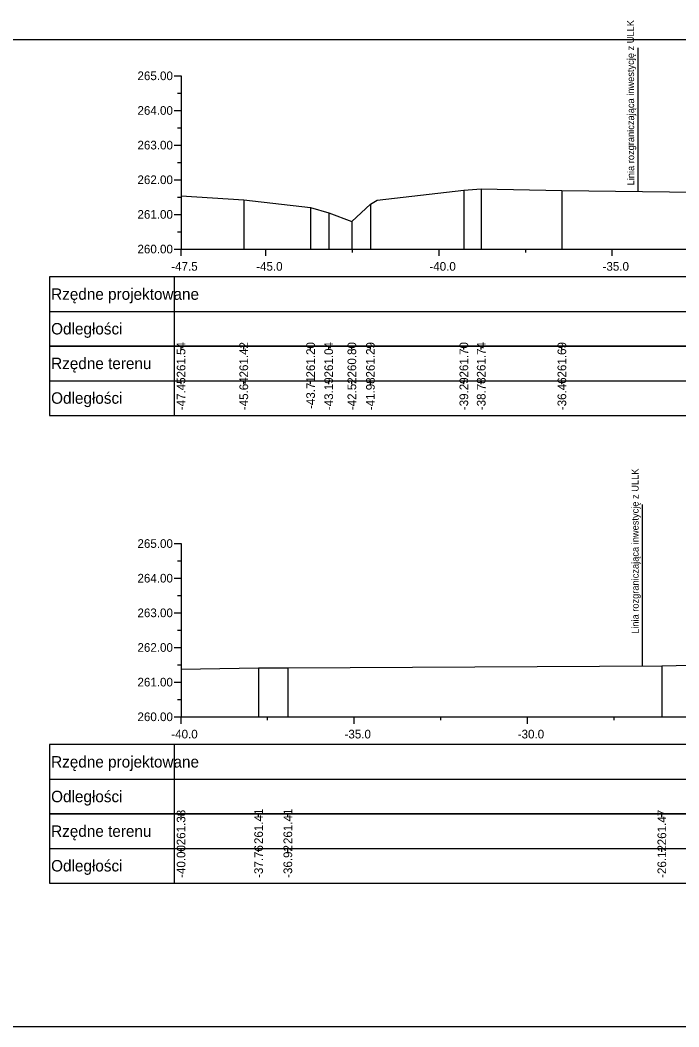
# Model space of a CAD drawing. Extents: x 6516023 to 6560129, y 5513077 to 5529206.
# Drawn here: x 6519185.82 to 6519204.83, y 5514551.66 to 5514580.71 of the extents above; entities that cross this region are included whole.
import ezdxf

# ---------------------------------------------------------------- set-up
doc = ezdxf.new("R2010")
doc.units = 0
for name, color, linetype in [('TOR_PRZEK_P-tabelka istniejace', 7, 'Continuous'), ('TOR_PRZEK_P-tabelka projektowane', 7, 'Continuous'), ('TOR_PRZEK_P-teren istniejacy', 7, 'Continuous'), ('TOR_PRZEK_P-uklad odniesienia', 7, 'Continuous'), ('TOR_PS_T-granica PKP-projektowana', 7, 'Continuous'), ('TOR_RAMKI-ramka+tabelka 1', 7, 'Continuous')]:
    doc.layers.add(name, color=color, linetype=linetype)

msp = doc.modelspace()

# ---------------------------------------------------------------- linework, layer by layer
at = {"layer": 'TOR_PRZEK_P-tabelka istniejace'}
for p, q in [((6519186.663, 5514571.306), (6519186.663, 5514569.306)), ((6519190.263, 5514571.306), (6519190.263, 5514569.306)), ((6519190.463, 5514571.206), (6519190.463, 5514571.306)), ((6519192.274, 5514571.206), (6519192.274, 5514571.306)), ((6519194.203, 5514571.206), (6519194.203, 5514571.306)), ((6519194.725, 5514571.206), (6519194.725, 5514571.306)), ((6519195.394, 5514571.206), (6519195.394, 5514571.306)), ((6519195.929, 5514571.206), (6519195.929, 5514571.306)), ((6519198.627, 5514571.206), (6519198.627, 5514571.306)), ((6519199.128, 5514571.206), (6519199.128, 5514571.306)), ((6519201.457, 5514571.206), (6519201.457, 5514571.306)), ((6519186.663, 5514570.306), (6519280.463, 5514570.306)), ((6519190.463, 5514570.206), (6519190.463, 5514570.306)), ((6519192.274, 5514570.206), (6519192.274, 5514570.306)), ((6519194.203, 5514570.206), (6519194.203, 5514570.306)), ((6519194.725, 5514570.206), (6519194.725, 5514570.306)), ((6519195.394, 5514570.206), (6519195.394, 5514570.306)), ((6519195.929, 5514570.206), (6519195.929, 5514570.306)), ((6519198.627, 5514570.206), (6519198.627, 5514570.306)), ((6519199.128, 5514570.206), (6519199.128, 5514570.306)), ((6519201.457, 5514570.206), (6519201.457, 5514570.306)), ((6519186.663, 5514557.806), (6519186.663, 5514555.806)), ((6519190.263, 5514557.806), (6519190.263, 5514555.806)), ((6519190.463, 5514557.706), (6519190.463, 5514557.806)), ((6519192.702, 5514557.706), (6519192.702, 5514557.806)), ((6519193.546, 5514557.706), (6519193.546, 5514557.806)), ((6519204.342, 5514557.706), (6519204.342, 5514557.806)), ((6519186.663, 5514556.806), (6519270.463, 5514556.806)), ((6519190.463, 5514556.706), (6519190.463, 5514556.806)), ((6519192.702, 5514556.706), (6519192.702, 5514556.806)), ((6519193.546, 5514556.706), (6519193.546, 5514556.806)), ((6519204.342, 5514556.706), (6519204.342, 5514556.806))]:
    msp.add_line(p, q, dxfattribs=at)
for points in [[(6519198.627, 5514575.809), (6519198.627, 5514574.306), (6519198.627, 5514574.176), (6519198.627, 5514574.106)], [(6519199.128, 5514575.844), (6519199.128, 5514574.306), (6519199.128, 5514574.176), (6519199.128, 5514574.106)], [(6519201.457, 5514575.798), (6519201.457, 5514574.306), (6519201.457, 5514574.176), (6519201.457, 5514574.106)], [(6519190.463, 5514575.644), (6519190.463, 5514574.306), (6519190.463, 5514574.176), (6519190.463, 5514574.106)], [(6519192.274, 5514575.529), (6519192.274, 5514574.306), (6519192.274, 5514574.176), (6519192.274, 5514574.106)], [(6519195.929, 5514575.4), (6519195.929, 5514574.306), (6519195.929, 5514574.176), (6519195.929, 5514574.106)], [(6519194.203, 5514575.309), (6519194.203, 5514574.306), (6519194.203, 5514574.176), (6519194.203, 5514574.106)], [(6519194.725, 5514575.151), (6519194.725, 5514574.306), (6519194.725, 5514574.176), (6519194.725, 5514574.106)], [(6519195.394, 5514574.902), (6519195.394, 5514574.306), (6519195.394, 5514574.176), (6519195.394, 5514574.106)], [(6519192.702, 5514562.016), (6519192.702, 5514560.806), (6519192.702, 5514560.676), (6519192.702, 5514560.606)], [(6519193.546, 5514562.016), (6519193.546, 5514560.806), (6519193.546, 5514560.676), (6519193.546, 5514560.606)], [(6519204.342, 5514562.08), (6519204.342, 5514560.806), (6519204.342, 5514560.676), (6519204.342, 5514560.606)], [(6519190.463, 5514561.985), (6519190.463, 5514560.806), (6519190.463, 5514560.676), (6519190.463, 5514560.606)]]:
    msp.add_lwpolyline(points, dxfattribs=at)
for points in [[(6519186.663, 5514571.306), (6519186.663, 5514569.306), (6519280.463, 5514569.306), (6519280.463, 5514571.306)], [(6519186.663, 5514557.806), (6519186.663, 5514555.806), (6519270.463, 5514555.806), (6519270.463, 5514557.806)]]:
    msp.add_lwpolyline(points, close=True, dxfattribs=at)
at = {"layer": 'TOR_PRZEK_P-tabelka projektowane'}
for p, q in [((6519186.663, 5514573.306), (6519186.663, 5514571.306)), ((6519190.263, 5514573.306), (6519190.263, 5514571.306)), ((6519186.663, 5514572.306), (6519280.463, 5514572.306)), ((6519186.663, 5514559.806), (6519186.663, 5514557.806)), ((6519190.263, 5514559.806), (6519190.263, 5514557.806)), ((6519186.663, 5514558.806), (6519270.463, 5514558.806))]:
    msp.add_line(p, q, dxfattribs=at)
for points in [[(6519186.663, 5514573.306), (6519186.663, 5514571.306), (6519280.463, 5514571.306), (6519280.463, 5514573.306)], [(6519186.663, 5514559.806), (6519186.663, 5514557.806), (6519270.463, 5514557.806), (6519270.463, 5514559.806)]]:
    msp.add_lwpolyline(points, close=True, dxfattribs=at)
at = {"layer": 'TOR_PRZEK_P-teren istniejacy'}
for points in [[(6519190.463, 5514575.644), (6519192.274, 5514575.529), (6519194.203, 5514575.309), (6519194.725, 5514575.151), (6519195.394, 5514574.902), (6519195.929, 5514575.4), (6519196.122, 5514575.513), (6519198.627, 5514575.809), (6519199.128, 5514575.844), (6519201.457, 5514575.798), (6519206.11, 5514575.741)], [(6519190.463, 5514561.985), (6519192.702, 5514562.016), (6519193.546, 5514562.016), (6519204.342, 5514562.08), (6519205.574, 5514562.107)]]:
    msp.add_lwpolyline(points, dxfattribs=at)
at = {"layer": 'TOR_PRZEK_P-uklad odniesienia'}
for p, q in [((6519190.263, 5514579.106), (6519190.463, 5514579.106)), ((6519190.463, 5514579.106), (6519190.463, 5514574.106)), ((6519190.363, 5514578.606), (6519190.463, 5514578.606)), ((6519190.263, 5514578.106), (6519190.463, 5514578.106)), ((6519190.363, 5514577.606), (6519190.463, 5514577.606)), ((6519190.263, 5514577.106), (6519190.463, 5514577.106)), ((6519190.363, 5514576.606), (6519190.463, 5514576.606)), ((6519190.263, 5514576.106), (6519190.463, 5514576.106)), ((6519190.363, 5514575.606), (6519190.463, 5514575.606)), ((6519190.263, 5514575.106), (6519190.463, 5514575.106)), ((6519190.363, 5514574.606), (6519190.463, 5514574.606)), ((6519190.263, 5514574.106), (6519190.463, 5514574.106)), ((6519190.463, 5514574.106), (6519280.463, 5514574.106)), ((6519190.463, 5514574.006), (6519190.463, 5514574.106)), ((6519190.463, 5514573.906), (6519190.463, 5514574.106)), ((6519192.913, 5514573.906), (6519192.913, 5514574.106)), ((6519195.413, 5514574.006), (6519195.413, 5514574.106)), ((6519197.913, 5514573.906), (6519197.913, 5514574.106)), ((6519200.413, 5514574.006), (6519200.413, 5514574.106)), ((6519202.913, 5514573.906), (6519202.913, 5514574.106)), ((6519190.263, 5514565.606), (6519190.463, 5514565.606)), ((6519190.463, 5514565.606), (6519190.463, 5514560.606)), ((6519190.363, 5514565.106), (6519190.463, 5514565.106)), ((6519190.263, 5514564.606), (6519190.463, 5514564.606)), ((6519190.363, 5514564.106), (6519190.463, 5514564.106)), ((6519190.263, 5514563.606), (6519190.463, 5514563.606)), ((6519190.363, 5514563.106), (6519190.463, 5514563.106)), ((6519190.263, 5514562.606), (6519190.463, 5514562.606)), ((6519190.363, 5514562.106), (6519190.463, 5514562.106)), ((6519190.263, 5514561.606), (6519190.463, 5514561.606)), ((6519190.363, 5514561.106), (6519190.463, 5514561.106)), ((6519190.263, 5514560.606), (6519190.463, 5514560.606)), ((6519190.463, 5514560.606), (6519270.463, 5514560.606)), ((6519190.463, 5514560.506), (6519190.463, 5514560.606)), ((6519190.463, 5514560.406), (6519190.463, 5514560.606)), ((6519192.963, 5514560.506), (6519192.963, 5514560.606)), ((6519195.463, 5514560.406), (6519195.463, 5514560.606)), ((6519197.963, 5514560.506), (6519197.963, 5514560.606)), ((6519200.463, 5514560.406), (6519200.463, 5514560.606)), ((6519202.963, 5514560.506), (6519202.963, 5514560.606))]:
    msp.add_line(p, q, dxfattribs=at)
at = {"layer": 'TOR_PS_T-granica PKP-projektowana'}
for p, q in [((6519203.655, 5514575.771), (6519203.655, 5514579.912)), ((6519203.784, 5514562.076), (6519203.784, 5514566.734))]:
    msp.add_line(p, q, dxfattribs=at)
at = {"layer": 'TOR_RAMKI-ramka+tabelka 1'}
msp.add_lwpolyline([(6519087.013, 5514580.156), (6519334.513, 5514580.156), (6519334.513, 5514551.656), (6519087.013, 5514551.656)], close=True, dxfattribs=at)

# ---------------------------------------------------------------- texts
at = {"layer": 'TOR_PRZEK_P-tabelka istniejace'}
for s, p in [('261.54', (6519190.588, 5514570.399)), ('261.42', (6519192.399, 5514570.4)), ('261.20', (6519194.328, 5514570.398)), ('261.04', (6519194.85, 5514570.399)), ('260.80', (6519195.519, 5514570.398)), ('261.29', (6519196.054, 5514570.398)), ('261.70', (6519198.752, 5514570.398)), ('261.74', (6519199.253, 5514570.399)), ('261.69', (6519201.582, 5514570.398)), ('-47.45', (6519190.588, 5514569.453)), ('-45.64', (6519192.399, 5514569.455)), ('-43.71', (6519194.328, 5514569.489)), ('-43.19', (6519194.85, 5514569.455)), ('-42.52', (6519195.519, 5514569.456)), ('-41.98', (6519196.054, 5514569.454)), ('-39.29', (6519198.752, 5514569.455)), ('-38.78', (6519199.253, 5514569.454)), ('-36.46', (6519201.582, 5514569.454)), ('261.38', (6519190.588, 5514556.898)), ('261.41', (6519192.827, 5514556.933)), ('261.41', (6519193.671, 5514556.933)), ('261.47', (6519204.467, 5514556.898)), ('-40.00', (6519190.588, 5514555.955)), ('-37.76', (6519192.827, 5514555.954)), ('-36.92', (6519193.671, 5514555.956)), ('-26.12', (6519204.467, 5514555.956))]:
    msp.add_text(s, height=0.25, rotation=90, dxfattribs=at).set_placement(p)
for s, p in [('Rzędne terenu', (6519186.713, 5514570.641)), ('Odległości', (6519186.713, 5514569.641)), ('Rzędne terenu', (6519186.713, 5514557.141)), ('Odległości', (6519186.713, 5514556.141))]:
    msp.add_text(s, height=0.33, dxfattribs=at).set_placement(p)
at = {"layer": 'TOR_PRZEK_P-tabelka projektowane'}
for s, p in [('Rzędne projektowane', (6519186.713, 5514572.641)), ('Odległości', (6519186.713, 5514571.641)), ('Rzędne projektowane', (6519186.713, 5514559.141)), ('Odległości', (6519186.713, 5514558.141))]:
    msp.add_text(s, height=0.33, dxfattribs=at).set_placement(p)
at = {"layer": 'TOR_PRZEK_P-uklad odniesienia'}
for s, height, p in [('265.00', 0.25, (6519189.205, 5514578.981)), ('264.00', 0.25, (6519189.205, 5514577.981)), ('263.00', 0.25, (6519189.205, 5514576.981)), ('262.00', 0.25, (6519189.205, 5514575.981)), ('261.00', 0.25, (6519189.205, 5514574.981)), ('260.00', 0.25, (6519189.205, 5514573.981)), ('-', 0.0001, (6519190.463, 5514574.106)), ('-47.5', 0.25, (6519190.181, 5514573.481)), ('-45.0', 0.25, (6519192.632, 5514573.481)), ('-40.0', 0.25, (6519197.632, 5514573.481)), ('-35.0', 0.25, (6519202.632, 5514573.481)), ('265.00', 0.25, (6519189.205, 5514565.481)), ('264.00', 0.25, (6519189.205, 5514564.481)), ('263.00', 0.25, (6519189.205, 5514563.481)), ('262.00', 0.25, (6519189.205, 5514562.481)), ('261.00', 0.25, (6519189.205, 5514561.481)), ('260.00', 0.25, (6519189.205, 5514560.481)), ('-', 0.0001, (6519190.463, 5514560.606)), ('-40.0', 0.25, (6519190.182, 5514559.981)), ('-35.0', 0.25, (6519195.182, 5514559.981)), ('-30.0', 0.25, (6519200.182, 5514559.981))]:
    msp.add_text(s, height=height, dxfattribs=at).set_placement(p)
at = {"layer": 'TOR_PS_T-granica PKP-projektowana'}
for p in [(6519203.544, 5514575.944), (6519203.674, 5514562.998)]:
    msp.add_text('Linia rozgraniczająca inwestycję z ULLK', height=0.2, rotation=90.0511, dxfattribs=at).set_placement(p)

doc.saveas('drawing.dxf')
